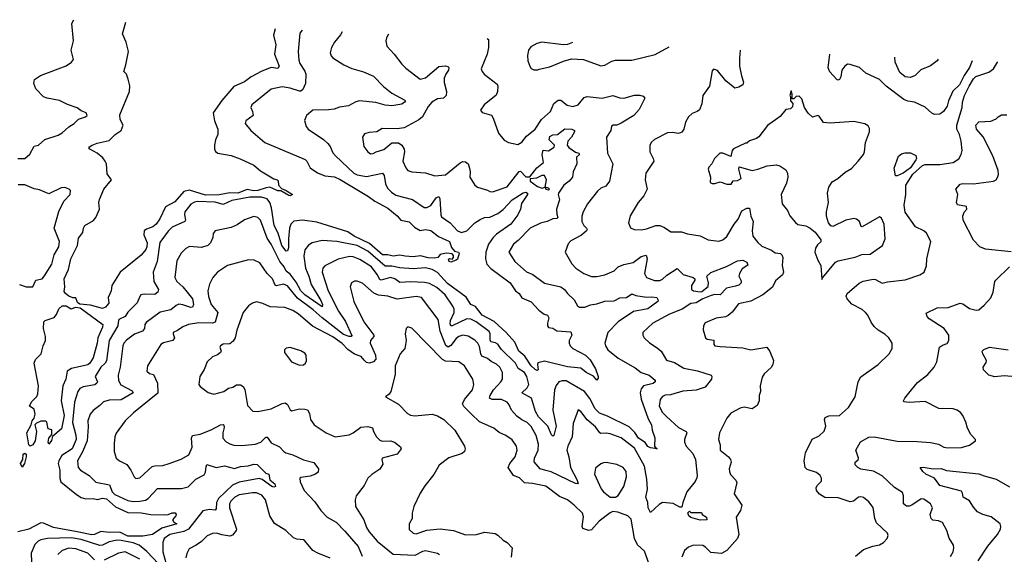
# Model space of a CAD drawing. Extents: x 1690054 to 1842981, y 782881 to 914114.
# Tile 668 of 693: x 1813957 to 1821306, y 904437 to 908432. Entities that reach past the tile are written whole.
import ezdxf

# ---------------------------------------------------------------- set-up
doc = ezdxf.new("R2010")
doc.units = 0

msp = doc.modelspace()

# ---------------------------------------------------------------- linework, layer by layer
at = {"layer": '0CON10XD'}
for points in [[(1813942.5, 907395), (1813994.6, 907395.4), (1814032, 907428), (1814065, 907485.7), (1814096.6, 907493.4), (1814145, 907535.6), (1814245, 907569.4), (1814275, 907585.6), (1814325, 907631.2), (1814364.3, 907655.7), (1814395, 907687.5), (1814447.5, 907705), (1814460, 907715), (1814453.3, 907735), (1814415, 907751.4), (1814385, 907774.5), (1814315, 907798.5), (1814255, 907827.5), (1814162.5, 907845), (1814135, 907856), (1814078.8, 907915), (1814063.3, 907955), (1814067.5, 907985), (1814113.3, 908015), (1814303, 908087), (1814345, 908114), (1814360, 908135), (1814342.5, 908205), (1814358.9, 908275), (1814345.8, 908404.2), (1814360.9, 908432)], [(1815863.1, 908363.3), (1815851.2, 908315), (1815867.8, 908245), (1815860, 908175), (1815894, 908085), (1815885, 908066.7), (1815834, 908074), (1815765, 908046.7), (1815685, 908004.6), (1815635, 907966.5), (1815555, 907932.5), (1815465, 907828.1), (1815400, 907735), (1815410.5, 907675), (1815436.2, 907615), (1815435.9, 907574.1), (1815418.5, 907535), (1815411.8, 907495), (1815411.2, 907465), (1815418, 907448), (1815435.3, 907435.3), (1815535, 907416.1), (1815602.9, 907392.9), (1815705.5, 907345.5), (1815755, 907302.5), (1815855, 907242.5), (1815880, 907235), (1815887, 907227), (1815890, 907195), (1815910, 907170), (1815945, 907156.2), (1815992.5, 907125), (1815975, 907116.7), (1815965, 907118.8), (1815905, 907153.3), (1815885, 907153.3), (1815825, 907179.5), (1815795.6, 907175.6), (1815735, 907154.6), (1815705, 907153.3), (1815656.1, 907163.9), (1815585, 907136.8), (1815525, 907139.4), (1815446.6, 907123.4), (1815345, 907121.3), (1815225, 907158.3), (1815183, 907147), (1815115, 907071.6), (1815045, 907034), (1815002.7, 906945), (1814975, 906903.6), (1814950, 906885), (1814902.6, 906867.4), (1814886.7, 906855), (1814884.7, 906825), (1814908.1, 906765), (1814907.1, 906735), (1814899.6, 906715), (1814865, 906671.9), (1814707.5, 906545), (1814645.6, 906445), (1814640, 906405), (1814631.5, 906388.5), (1814617.5, 906355), (1814622, 906315), (1814598.8, 906285), (1814575, 906273.7), (1814485, 906298.5), (1814405, 906307.5), (1814389.4, 906319.4), (1814375, 906354), (1814355, 906354.4), (1814325, 906365.6), (1814298, 906385), (1814290, 906400), (1814294.4, 906435), (1814290, 906495), (1814320.4, 906565), (1814338.2, 906645), (1814388.1, 906745), (1814395, 906798.8), (1814427.8, 906842.2), (1814432.9, 906875), (1814443.5, 906895), (1814507.6, 906932.4), (1814525.7, 906954.3), (1814553.2, 907015), (1814546.9, 907065), (1814551.8, 907088.2), (1814585, 907164.6), (1814642, 907235), (1814609.7, 907279.7), (1814604.4, 907354.4), (1814595.5, 907375.5), (1814578.9, 907398.9), (1814535, 907434.2), (1814480, 907465), (1814473.8, 907475), (1814479.3, 907480.7), (1814497.5, 907495), (1814535, 907510), (1814625, 907529.2), (1814670, 907575), (1814714.2, 907605), (1814728.8, 907645), (1814707.1, 907685), (1814705, 907720), (1814777.5, 907895), (1814778.3, 907938.3), (1814767, 907987), (1814753.3, 908025), (1814733.3, 908045), (1814750, 908095), (1814770, 908195), (1814752.5, 908265), (1814723.8, 908325), (1814750, 908414.2)], [(1816065.6, 908354), (1816048.9, 908331.1), (1816036.2, 908195), (1816040.8, 908129.2), (1816048, 908105), (1816086.3, 908046.3), (1816092, 908025), (1816091.5, 907955), (1816069.5, 907910.5), (1816055, 907898.6), (1816045, 907898.9), (1815975, 907921.2), (1815915, 907931.1), (1815835, 907911.9), (1815690, 907795), (1815681.4, 907775), (1815695.6, 907745), (1815700, 907715), (1815644.2, 907675), (1815640, 907655), (1815682.8, 907602.8), (1815786, 907515), (1816086.9, 907386.9), (1816100.6, 907375), (1816125, 907324.5), (1816178.8, 907288.8), (1816235, 907266.2), (1816307.7, 907257.7), (1816349, 907239), (1816560.3, 907110.3), (1816606.7, 907075), (1816705, 907023.9), (1816775, 906967.5), (1816802.8, 906932.8), (1816865, 906921.8), (1816902.6, 906882.6), (1816945, 906855.7), (1816987, 906863), (1817025, 906855.5), (1817082.3, 906812.3), (1817165, 906774.6), (1817179.8, 906729.8), (1817203, 906703), (1817232.5, 906695), (1817236, 906686), (1817225, 906643.3), (1817215, 906634), (1817175, 906620), (1817163.3, 906625), (1817158.3, 906641.7), (1817165, 906647.5), (1817185, 906642.5), (1817196, 906654), (1817195, 906670), (1817185, 906682.5), (1817143.8, 906686.2), (1817105, 906680), (1817095, 906677.5), (1817077.5, 906655), (1817055, 906650.8), (1817005, 906652.5), (1816947.6, 906667.6), (1816895, 906660.8), (1816835.2, 906665.2), (1816795, 906672.6), (1816745, 906664.7), (1816705, 906674.7), (1816665, 906675.9), (1816568.7, 906758.7), (1816452.8, 906815), (1816405, 906847.8), (1816175, 906918.3), (1816066.8, 906933.2), (1816004.2, 906925.8), (1815980.3, 906905), (1815970.3, 906875), (1815962.8, 906795), (1815963.8, 906726.2), (1815956.4, 906703.6), (1815945, 906701.4), (1815913.8, 906745), (1815885.9, 906835.9), (1815855.7, 906895), (1815837.6, 907025), (1815823.6, 907065), (1815804.1, 907094.1), (1815763.1, 907106.9), (1815675, 907104.8), (1815539.5, 907080.5), (1815475, 907051.2), (1815415, 907067.2), (1815285, 907073.8), (1815261, 907069), (1815235, 907054.6), (1815190.8, 906995), (1815186.1, 906975), (1815194.4, 906935), (1815190, 906925), (1815095, 906882.1), (1815065, 906852.2), (1815003.6, 906766.4), (1814982.4, 906625), (1814952.7, 906545), (1814957.7, 906475), (1814992.2, 906415), (1814988.6, 906395), (1814965, 906379.5), (1814885, 906380.8), (1814862, 906375), (1814850.2, 906359.8), (1814834.5, 906315.5), (1814765, 906246.2), (1814744.8, 906215.2), (1814701.4, 906195), (1814694, 906186), (1814688.7, 906145), (1814624.3, 906035), (1814606, 905884), (1814595.6, 905864.4), (1814562.8, 905835), (1814520, 905765), (1814537, 905727), (1814532.5, 905715), (1814516.9, 905703.1), (1814430.5, 905689.5), (1814405, 905676.4), (1814391.2, 905655), (1814365.3, 905575), (1814352.5, 905422.5), (1814377.4, 905327.4), (1814378.7, 905295), (1814349.1, 905225), (1814270.7, 905175), (1814249.3, 905135), (1814245.6, 905115), (1814256.2, 905066.2), (1814257, 905005), (1814265, 904979.5), (1814381.5, 904885), (1814415, 904861.5), (1814451.9, 904851.9), (1814505, 904853.5), (1814538, 904848), (1814575, 904855.8), (1814605, 904852.5), (1814671.2, 904791.2), (1814765, 904749.3), (1814865, 904747.2), (1814935, 904734.4), (1815035, 904732.5), (1815066, 904734), (1815095, 904747.5), (1815116.5, 904746.5), (1815124.2, 904735), (1815121.4, 904725), (1815096.7, 904695), (1815108.3, 904678.3), (1815130, 904665), (1815017.3, 904632.7), (1814948.8, 904585), (1814876.4, 904573.6), (1814765, 904573.1), (1814705, 904602.9), (1814625, 904599.3), (1814561.9, 904608.1), (1814514.8, 904585.2), (1814495, 904582.2), (1814385.4, 904605), (1814208.6, 904638.6), (1814135, 904670.4), (1814115, 904672.6), (1814025, 904626.1), (1813944.5, 904605.5)], [(1816364.6, 908340.3), (1816351.4, 908318.6), (1816307.1, 908265), (1816284, 908225), (1816274, 908185), (1816281.7, 908161.7), (1816295, 908146.2), (1816376.7, 908095), (1816435, 908068), (1816523.3, 908043.3), (1816598.7, 908008.7), (1816673.3, 907933.3), (1816735, 907883.1), (1816831.1, 907831.1), (1816836.2, 907825), (1816830, 907815), (1816808.1, 907801.9), (1816735, 907787.5), (1816685, 907792), (1816615, 907812.8), (1816493.7, 907826.3), (1816465, 907817.8), (1816411.7, 907788.3), (1816345, 907777.3), (1816305, 907763.8), (1816262.8, 907757.2), (1816145, 907756.7), (1816096.7, 907715), (1816082.3, 907677.7), (1816096, 907635), (1816110, 907615), (1816225, 907535.7), (1816256.9, 907506.9), (1816275.6, 907485), (1816295, 907438), (1816315, 907414.2), (1816451.1, 907285), (1816475, 907272.5), (1816545, 907260.9), (1816665, 907284.3), (1816677.6, 907267.6), (1816686.7, 907205), (1816702.7, 907172.7), (1816732.2, 907142.2), (1816765, 907120.5), (1816889.6, 907089.6), (1816975, 907029.1), (1816995, 907029.6), (1817025, 907044.6), (1817065, 907100.4), (1817085, 907111.1), (1817093.6, 907095), (1817099.6, 906975), (1817105, 906959.2), (1817169.1, 906915), (1817225, 906854.5), (1817255, 906842), (1817295, 906855.4), (1817354.8, 906915.2), (1817395, 906940), (1817425, 906952.7), (1817465, 906956), (1817525.2, 906984.8), (1817565.9, 907014.1), (1817631.8, 907085), (1817715, 907138.2), (1817735, 907144.2), (1817746.6, 907136.6), (1817746.9, 907125), (1817701.1, 907058.9), (1817694.4, 907015), (1817675.4, 906975), (1817623.4, 906905), (1817515, 906829.3), (1817490.9, 906805), (1817456.4, 906753.6), (1817436.4, 906695), (1817433.9, 906645), (1817443.8, 906605), (1817473.9, 906573.9), (1817617.3, 906465), (1817656.5, 906406.5), (1817685.7, 906385.7), (1817704.1, 906354.1), (1817775, 906322.9), (1817831.7, 906261.7), (1817872.3, 906232.3), (1817897.5, 906225), (1817906.7, 906205), (1817896.2, 906163.8), (1817896.2, 906145), (1817903.2, 906133.2), (1817935, 906128), (1817966.2, 906106.2), (1818069.3, 906099.3), (1818078, 906075), (1818058.9, 906035), (1818057.5, 906015), (1818064.4, 905995), (1818086, 905976), (1818179.2, 905925), (1818215, 905890), (1818255, 905823.8), (1818275, 905766.7), (1818273.9, 905753.9), (1818265, 905738), (1818239.1, 905769.1), (1818185, 905795.8), (1818145, 905828.5), (1818045, 905837.1), (1817875, 905881.5), (1817825, 905868.8), (1817820.6, 905855), (1817827.5, 905815), (1817818.6, 905811.4), (1817805, 905817.3), (1817774.4, 905845), (1817726.9, 905916.9), (1817683.1, 905955), (1817651.5, 906021.5), (1817588.9, 906095), (1817497.5, 906177.5), (1817409.3, 906225), (1817358, 906288), (1817324.4, 906305), (1817288.7, 906358.7), (1817150.3, 906460.3), (1817075, 906542.8), (1817035, 906565.2), (1816985, 906579), (1816895, 906570.3), (1816795, 906578.1), (1816735, 906589.8), (1816685, 906589.2), (1816555, 906702), (1816475, 906745.6), (1816324.7, 906775.3), (1816215, 906782.7), (1816140, 906765), (1816112.2, 906747.8), (1816085, 906711.2), (1816077.3, 906665), (1816090.4, 906575), (1816116.2, 906515), (1816133.3, 906453.3), (1816205, 906333.1), (1816215.9, 906305), (1816215, 906287.5), (1816085, 906376.8), (1816054.9, 906404.9), (1816021.7, 906471.7), (1815975, 906529.7), (1815945, 906553.8), (1815931.4, 906585), (1815897.5, 906625), (1815835, 906755.6), (1815805, 906800), (1815755, 906934.3), (1815734, 906955), (1815705, 906961.5), (1815635, 906936.9), (1815580.3, 906899.7), (1815535, 906878.6), (1815415.6, 906854.4), (1815401.4, 906835), (1815397.8, 906805), (1815381.5, 906765), (1815360.8, 906745), (1815315, 906730.7), (1815225, 906736.5), (1815197.4, 906722.6), (1815161.5, 906688.5), (1815130.9, 906629.1), (1815114.5, 906505), (1815129.5, 906475), (1815175, 906434.6), (1815207.5, 906395), (1815246, 906345), (1815255.4, 906305), (1815246.9, 906283.1), (1815235, 906280.9), (1815175, 906302.4), (1815145, 906305.2), (1815125, 906297.2), (1815085, 906264.2), (1815005, 906246.6), (1814900.2, 906169.8), (1814891.6, 906155), (1814888.5, 906125), (1814874.4, 906105), (1814815, 906082.1), (1814755, 906038.1), (1814735, 906015.7), (1814727.3, 905995), (1814706.2, 905835), (1814692.5, 905775), (1814694.6, 905735), (1814713.2, 905703.2), (1814797.6, 905657.6), (1814802.9, 905645), (1814715, 905591.5), (1814625, 905589.6), (1814582.3, 905577.7), (1814555, 905548.6), (1814505, 905511.4), (1814483.3, 905485), (1814466.2, 905435), (1814469.3, 905389.3), (1814461.8, 905285), (1814426.4, 905203.6), (1814387.8, 905135), (1814394.4, 905085), (1814412, 905065), (1814475, 905027.1), (1814525, 904975.5), (1814626.4, 904956.4), (1814646.9, 904905), (1814667.1, 904885), (1814765, 904839.2), (1814805, 904830.8), (1814855, 904833.4), (1814897, 904843), (1814915, 904853.2), (1814985, 904929.1), (1815165, 904929.2), (1815215, 904942.5), (1815272.1, 904997.9), (1815335, 905031.8), (1815345, 905050), (1815348.2, 905091.8), (1815355, 905107.1), (1815423.4, 905086.6), (1815485, 905099.5), (1815561.2, 905078.8), (1815605, 905093.9), (1815661.6, 905098.4), (1815705, 905111.3), (1815728.5, 905108.5), (1815794.6, 905044.6), (1815816.7, 905035), (1815824, 904995), (1815862.5, 904965), (1815866.4, 904945), (1815855, 904940), (1815838, 904945), (1815765.8, 904995.8), (1815745, 905002.5), (1815595, 904975.6), (1815546.3, 904953.7), (1815441.3, 904855), (1815426, 904825), (1815422.4, 904777.6), (1815415, 904766.5), (1815375, 904771.4), (1815325, 904762.7), (1815216, 904624), (1815181.9, 904608.1), (1815076.9, 904585), (1815036.5, 904555), (1815026.1, 904525), (1815024.7, 904455), (1815051.6, 904365)], [(1816710.6, 908324.5), (1816694.4, 908295.6), (1816690, 908275), (1816696.2, 908235), (1816752, 908175), (1816808.7, 908098.7), (1816838.7, 908068.7), (1816945, 907988), (1816985, 907998.1), (1817085, 908082.9), (1817135, 908086.9), (1817153.1, 908083.1), (1817160, 908075), (1817158.2, 908055), (1817137.1, 908025), (1817126.2, 907995), (1817125, 907962.5), (1817142.2, 907895), (1817140, 907865), (1817120, 907845), (1817075, 907840.4), (1817033.5, 907815), (1817005, 907782.5), (1816964, 907706), (1816936.2, 907683.8), (1816825.5, 907624.5), (1816775, 907616.5), (1816661.7, 907618.3), (1816622.5, 907595), (1816565, 907589.4), (1816531.3, 907578.7), (1816516, 907555), (1816522.3, 907502.3), (1816526.2, 907485), (1816555, 907443.8), (1816575, 907428.8), (1816595, 907431.2), (1816617.5, 907445), (1816675, 907461.1), (1816735, 907510.6), (1816785, 907510.6), (1816810, 907495), (1816827.5, 907465), (1816829.2, 907445), (1816815.8, 907375), (1816838, 907325), (1816855, 907306.2), (1816885, 907294.2), (1816985, 907286.7), (1817056.3, 907266.3), (1817135, 907273.8), (1817245, 907363.5), (1817265, 907372.2), (1817285, 907370), (1817304, 907355), (1817313.6, 907323.6), (1817318.9, 907295), (1817316.1, 907256.1), (1817353.8, 907195), (1817375, 907181.2), (1817448.1, 907158.1), (1817465, 907148), (1817485, 907146), (1817595, 907182.3), (1817685, 907297.5), (1817695, 907300), (1817735, 907258.1), (1817763.3, 907256.7), (1817816.7, 907325), (1817865.7, 907364.3), (1817856.7, 907425), (1817863.3, 907456.7), (1817905, 907452.5), (1817945, 907480), (1817947.5, 907495), (1817910, 907535), (1817915, 907558.8), (1817935, 907571.2), (1817970, 907575), (1818025, 907616.5), (1818077.5, 907615), (1818097.5, 907605), (1818098.8, 907595), (1818075, 907554), (1818047.5, 907525), (1818044.2, 907494.2), (1818055.7, 907475.7), (1818105, 907441.2), (1818130, 907435), (1818136.4, 907423.6), (1818113.3, 907405), (1818116, 907355), (1818086.7, 907295), (1818082.5, 907255), (1818058, 907225), (1818018, 907195), (1817978.8, 907135), (1817976, 907125), (1817985.6, 907085), (1817963.2, 907015), (1817965, 906980), (1817972.5, 906955), (1817965, 906946.7), (1817935, 906942.8), (1817895, 906922.8), (1817845, 906910.9), (1817767.5, 906875), (1817677.3, 906782.7), (1817641.9, 906755), (1817608, 906695), (1817652.5, 906625), (1817738.8, 906548.8), (1817787.5, 906527.5), (1817875, 906462.1), (1817996.2, 906436.2), (1818024.4, 906415), (1818045.5, 906385), (1818095, 906339.2), (1818120, 906295), (1818135, 906283.3), (1818174.5, 906284.5), (1818218.1, 906301.9), (1818265, 906308.8), (1818325, 906328.6), (1818395, 906331.5), (1818435, 906354.6), (1818485, 906356.5), (1818525, 906382.5), (1818555, 906370.7), (1818635, 906358.9), (1818675, 906361.2), (1818712.5, 906355), (1818722.9, 906335), (1818718.9, 906325), (1818645, 906270.5), (1818538.2, 906251.8), (1818424.7, 906175.3), (1818347.5, 906095), (1818324.4, 906015), (1818328.9, 905995), (1818346.7, 905965), (1818422.7, 905902.7), (1818550.1, 905830.1), (1818595, 905795.4), (1818655, 905776.9), (1818699.3, 905739.3), (1818700, 905725), (1818686.1, 905713.9), (1818613.1, 905696.9), (1818595.3, 905674.7), (1818587.1, 905645), (1818596.5, 905596.5), (1818648.9, 905448.9), (1818671.9, 905405), (1818677.1, 905365), (1818696.4, 905306.4), (1818695.6, 905245.6), (1818707, 905227), (1818715.8, 905224.2), (1818665, 905233.1), (1818645, 905243.1), (1818625, 905271.8), (1818575.8, 905305.8), (1818547.4, 905347.4), (1818505, 905388.7), (1818345, 905469.1), (1818285, 905492.3), (1818251.2, 905525), (1818212.4, 905602.4), (1818172.9, 905655), (1818035, 905734.7), (1818005, 905734.6), (1817981.9, 905725), (1817961.5, 905698.5), (1817949.2, 905665), (1817937.2, 905515), (1817961, 905395), (1817944.3, 905325.7), (1817935, 905320), (1817925, 905329.2), (1817897.8, 905395), (1817829.6, 905465), (1817806.9, 905505), (1817776, 905605), (1817704, 905645), (1817745, 905680.9), (1817756.5, 905705), (1817742.2, 905765), (1817724.8, 905794.8), (1817676.4, 905825), (1817657.1, 905865), (1817549.7, 905969.7), (1817525, 906008.2), (1817508.3, 906018.3), (1817474, 906024), (1817468.9, 906038.9), (1817469.7, 906085), (1817461.7, 906101.7), (1817365, 906174.2), (1817325, 906193.8), (1817295, 906195.7), (1817185, 906143.3), (1817174.1, 906144.1), (1817169.1, 906159.1), (1817173.4, 906185), (1817199.2, 906245), (1817199, 906269), (1817190.8, 906290.8), (1817132.3, 906375), (1817069.9, 906429.9), (1817015, 906460), (1816978.8, 906468.8), (1816875, 906473.3), (1816795, 906467.8), (1816756.7, 906495), (1816725, 906506.7), (1816655, 906486), (1816645, 906491.8), (1816625, 906529.2), (1816583.2, 906585), (1816495, 906640), (1816445, 906658.8), (1816418.2, 906661.8), (1816335, 906642.7), (1816235, 906593.1), (1816218.9, 906575), (1816215.5, 906545), (1816259.3, 906405), (1816337.4, 906255), (1816387.8, 906177.8), (1816437.3, 906072.7), (1816430, 906065), (1816415.9, 906064.1), (1816375, 906079.8), (1816213.5, 906205), (1816147, 906265), (1816031, 906351), (1815955, 906443.3), (1815925, 906455.8), (1815875, 906443.6), (1815865, 906448.1), (1815844.7, 906494.7), (1815803.5, 906535), (1815750, 906615), (1815706.1, 906636.1), (1815665, 906638.2), (1815508.8, 906595), (1815433.8, 906546.2), (1815397.5, 906505), (1815373.1, 906455), (1815361.1, 906405), (1815365.7, 906364.3), (1815386.5, 906305), (1815436.5, 906245), (1815415, 906172.7), (1815395, 906164.2), (1815295, 906166.7), (1815216.3, 906153.7), (1815175, 906136.9), (1815135, 906110), (1815103.8, 906095), (1815101.4, 906085), (1815111.4, 906055), (1815099.2, 906035), (1815031.4, 906018.6), (1815010, 906005), (1814910.5, 905845), (1814905.6, 905805), (1814925, 905788.1), (1814955, 905781.2), (1814985.4, 905715.4), (1814989.1, 905640.9), (1814807.8, 905495), (1814745, 905435.6), (1814676.4, 905343.6), (1814666.9, 905315), (1814662.7, 905262.7), (1814662.5, 905205), (1814676.8, 905156.8), (1814701.2, 905135), (1814758, 905108), (1814786.9, 905066.9), (1814812, 905015), (1814825, 905004), (1814855, 905008), (1814945, 905092.5), (1814965, 905098.9), (1815025, 905100), (1815073.3, 905115), (1815162.6, 905147.4), (1815219.3, 905180.7), (1815243.3, 905236.7), (1815239.6, 905305), (1815247.5, 905325), (1815305, 905336.2), (1815385, 905367.5), (1815455, 905405.6), (1815475, 905407.5), (1815482, 905402), (1815484.2, 905385), (1815472.9, 905345), (1815472.5, 905305), (1815498.5, 905278.5), (1815525, 905263.3), (1815555, 905253.3), (1815615, 905250.4), (1815715, 905259.6), (1815757.5, 905275), (1815795, 905312.9), (1815805, 905312.5), (1815835, 905270), (1815895, 905241.2), (1815927.5, 905205), (1815944, 905195), (1815995, 905179.6), (1816075, 905143.6), (1816152.6, 905122.6), (1816187.5, 905075), (1816185, 905050), (1816166, 905035), (1816125, 905020.7), (1816055, 905012), (1816048, 905005), (1816051.4, 904978.6), (1816079.4, 904915), (1816160.6, 904830.6), (1816204.4, 904765), (1816250.9, 904715), (1816318.3, 904678.3), (1816385, 904610.7), (1816484.3, 904495), (1816513.3, 904423.3)], [(1817446.3, 908290.8), (1817455.7, 908285), (1817456.2, 908225), (1817445.6, 908175), (1817402, 908065), (1817408, 908045), (1817424.2, 908025), (1817521.1, 907951.1), (1817526.9, 907935), (1817524.4, 907895), (1817512.9, 907867.1), (1817423.3, 907795), (1817397.5, 907755), (1817408.3, 907738.3), (1817478.3, 907718.3), (1817490, 907695), (1817530, 907585), (1817571.8, 907531.8), (1817605, 907514), (1817675, 907499.2), (1817705, 907515.7), (1817739.6, 907560.4), (1817805, 907613.6), (1817852.5, 907685), (1817919.6, 907745), (1817943.4, 907806.6), (1817975, 907831.5), (1817995, 907831.1), (1818043.2, 907793.2), (1818085, 907782.7), (1818125, 907796.9), (1818170.6, 907849.4), (1818192.9, 907857.1), (1818305, 907846.4), (1818385, 907864.4), (1818435, 907846.9), (1818465, 907845.6), (1818545, 907866.9), (1818585, 907868.6), (1818611.2, 907861.2), (1818623.8, 907845), (1818579.5, 907760.5), (1818540, 907715), (1818445, 907659.1), (1818415, 907644.4), (1818385.8, 907644.2), (1818375, 907636), (1818368, 907605), (1818336, 907555), (1818344.5, 907435), (1818383.1, 907355), (1818360, 907225), (1818332.2, 907187.8), (1818295, 907174.2), (1818268.3, 907151.7), (1818195.6, 907055), (1818163.7, 906996.3), (1818153, 906963), (1818152.2, 906925), (1818166.9, 906895), (1818186.9, 906875), (1818191.9, 906865), (1818188.6, 906855), (1818149.3, 906820.7), (1818070.3, 906779.7), (1818051.7, 906758.3), (1818027.5, 906695), (1818078.1, 906608.1), (1818108.8, 906575), (1818166.6, 906536.6), (1818225, 906512), (1818265, 906512.9), (1818325, 906525.7), (1818395, 906554.3), (1818425, 906584.4), (1818465, 906603.1), (1818535, 906616.7), (1818595, 906661.8), (1818632.9, 906672.9), (1818641.2, 906645), (1818621.5, 906535), (1818635.4, 906505.4), (1818695, 906482.9), (1818735, 906483.1), (1818755, 906493.6), (1818785.8, 906524.2), (1818865, 906574), (1818908.6, 906528.6), (1818984.7, 906504.7), (1818996.1, 906496.1), (1818995.5, 906485), (1818971.5, 906445), (1818972, 906415), (1818985.9, 906405.9), (1819035, 906398), (1819048.8, 906401.2), (1819095, 906437.5), (1819096.7, 906465), (1819085.8, 906515), (1819115, 906541.9), (1819231.9, 906588.1), (1819315, 906628.9), (1819355, 906635.4), (1819385, 906619.4), (1819391.7, 906598.3), (1819348.8, 906571.2), (1819328.5, 906535), (1819324.5, 906515), (1819340.9, 906480.9), (1819341.5, 906465), (1819325, 906447.9), (1819298.5, 906441.5), (1819233.3, 906426.7), (1819185, 906376.4), (1819145, 906378.4), (1819117.8, 906372.2), (1819055, 906346.9), (1819005, 906316), (1818965, 906310.5), (1818900.3, 906269.7), (1818807.4, 906232.6), (1818682, 906165), (1818608.8, 906095), (1818606.7, 906075), (1818616.7, 906055), (1818656.7, 906016.7), (1818715, 905980.8), (1818744, 905955), (1818785, 905887.5), (1818845, 905869.4), (1818915, 905828.5), (1819015, 905808), (1819118.8, 905775), (1819124, 905765), (1819120, 905745), (1819073.3, 905686.7), (1819005, 905664.7), (1818906.3, 905656.3), (1818815, 905630), (1818775, 905625.8), (1818754.2, 905615.8), (1818738.2, 905595), (1818730.9, 905545), (1818755, 905496.5), (1818785, 905466.2), (1818875, 905384.4), (1818932.5, 905355), (1818935.5, 905345), (1818919.4, 905295), (1818919.4, 905275), (1818931.1, 905245), (1818981.1, 905191.1), (1819000, 905145), (1819014.5, 905025), (1819011.7, 905008.3), (1818997.6, 904982.4), (1818935.4, 904905), (1818905.6, 904825), (1818900, 904790), (1818885, 904788.8), (1818835, 904816.7), (1818755, 904823.3), (1818729.8, 904810.2), (1818665, 904750), (1818647.5, 904785), (1818644.4, 904825), (1818629.5, 904865), (1818642.1, 904925), (1818638.8, 904998.8), (1818619.6, 905095), (1818545, 905230), (1818445, 905308.5), (1818365, 905337.9), (1818335, 905342.7), (1818295, 905339.6), (1818285.7, 905345), (1818255, 905389.1), (1818191.8, 905441.8), (1818145, 905503.3), (1818125, 905516.2), (1818088.6, 905415), (1818081.5, 905315), (1818047.9, 905245), (1818040.4, 905215), (1818056.8, 905165), (1818068.6, 905085), (1818115, 904997.1), (1818125.5, 904964.5), (1818105, 904965.6), (1817924, 905054), (1817882.9, 905062.9), (1817840.6, 905075), (1817797.8, 905127.8), (1817798.5, 905155), (1817826.7, 905215), (1817829.4, 905259.4), (1817812.1, 905325), (1817775, 905391.8), (1817745, 905422.1), (1817705, 905441.5), (1817668.4, 905468.4), (1817628.2, 905515), (1817611.1, 905555), (1817594.7, 905574.7), (1817554.1, 905594.1), (1817483.7, 905593.6), (1817463.9, 905603.9), (1817467.5, 905625), (1817493.3, 905666.7), (1817549.1, 905725), (1817560.5, 905745), (1817559.5, 905795), (1817540, 905835), (1817515, 905859.1), (1817475, 905876.7), (1817449.7, 905899.7), (1817406.9, 905916.9), (1817397.8, 905935), (1817389.6, 905989.6), (1817377.1, 906015), (1817355, 906036.4), (1817305, 906066.5), (1817265, 906074.5), (1817235, 906064.6), (1817215, 906049.2), (1817175, 905998.2), (1817155, 905983.9), (1817138.3, 905998.3), (1817117.7, 906047.7), (1817095.2, 906105), (1817081.5, 906191.5), (1816956.6, 906356.6), (1816915, 906363.5), (1816775, 906344.6), (1816705, 906365.4), (1816635, 906372.5), (1816599.7, 906389.7), (1816515, 906462.9), (1816475, 906478.6), (1816455, 906478), (1816434.4, 906465.6), (1816424.3, 906435), (1816450.9, 906325), (1816525.5, 906175), (1816600.8, 906075), (1816600.9, 906065), (1816575.4, 906035), (1816573.4, 906015), (1816611.8, 905925), (1816614.1, 905895), (1816598.1, 905875), (1816565, 905866.1), (1816545, 905870), (1816528.7, 905888.7), (1816505.9, 905915.9), (1816455, 905932.6), (1816405, 905966.9), (1816365, 906012.4), (1816295, 906063.3), (1816142.5, 906142.5), (1816035, 906234.6), (1815995, 906259.6), (1815935, 906281.5), (1815825.4, 906285.4), (1815772.1, 906312.1), (1815725, 906324), (1815695, 906314), (1815665, 906293.8), (1815625.8, 906244.2), (1815577, 906113), (1815565.4, 906055), (1815551.2, 906028.8), (1815525, 906010.5), (1815475, 906007.5), (1815455, 905996.2), (1815451.2, 905985), (1815460, 905955), (1815455.6, 905944.4), (1815432.4, 905927.6), (1815395, 905914), (1815356, 905875), (1815335, 905817.5), (1815301.2, 905765), (1815293.3, 905705), (1815305, 905690), (1815365, 905646.2), (1815405, 905634.2), (1815480, 905655), (1815515, 905679.2), (1815547.5, 905685), (1815575, 905702.5), (1815605, 905702.9), (1815625, 905692), (1815638, 905668), (1815658.1, 905548.1), (1815696.1, 905506.1), (1815735.7, 905504.3), (1815835, 905524.5), (1815915, 905564.4), (1815937.9, 905567.9), (1815955, 905556), (1815975, 905516.7), (1815985, 905509.2), (1816045, 905524.4), (1816085, 905522.9), (1816105, 905515.7), (1816120.3, 905490.3), (1816128, 905445), (1816153.8, 905405), (1816244.4, 905344.4), (1816312.5, 905315), (1816415, 905330.5), (1816445, 905344.4), (1816502.6, 905387.4), (1816555, 905392.9), (1816591.2, 905381.2), (1816598, 905355), (1816620.8, 905315), (1816645, 905290.8), (1816663.3, 905283.3), (1816725, 905284), (1816755, 905274), (1816799.5, 905239.5), (1816803.3, 905225), (1816773.3, 905185), (1816663.3, 905155), (1816660, 905145), (1816668.3, 905111.7), (1816645, 905072.5), (1816585.9, 905034.1), (1816556.7, 905005), (1816528.8, 904951.2), (1816467.5, 904875), (1816460, 904845), (1816463.8, 904795), (1816524.4, 904695), (1816546.4, 904636.4), (1816565.6, 904605), (1816625.8, 904535.8), (1816745, 904439.1), (1816908.3, 904431.7), (1816965, 904461.5), (1816985, 904465.4), (1817075, 904445.4), (1817090, 904435)], [(1818083.7, 908261.7), (1818045, 908246), (1818015, 908244), (1817855, 908264), (1817817.5, 908255), (1817771.5, 908228.5), (1817754.2, 908205), (1817746.2, 908165), (1817750, 908125), (1817763.8, 908085), (1817775, 908066.7), (1817795, 908056.2), (1817825, 908056.7), (1817835, 908063.3), (1817915, 908080.8), (1818015, 908122), (1818075, 908138.8), (1818165, 908133.8), (1818295, 908086.2), (1818325, 908092), (1818377.3, 908122.7), (1818405, 908130), (1818525, 908128.8), (1818698.7, 908171.3), (1818803.7, 908228.7)], [(1819334.9, 908204.4), (1819328.2, 908145), (1819330, 908085), (1819343.1, 908013.1), (1819358.9, 907965), (1819355.4, 907944.6), (1819325, 907926.9), (1819295, 907921.4), (1819226.2, 907976.2), (1819165, 908053.3), (1819135, 908063.3), (1819125, 908050), (1819105.8, 907934.2), (1819055.6, 907864.4), (1819047.9, 907802.1), (1819030.5, 907759.5), (1819013.9, 907746.1), (1818975, 907732), (1818949.2, 907705), (1818925.8, 907665), (1818913.1, 907615), (1818899.3, 907590.7), (1818875, 907581.9), (1818828.7, 907588.7), (1818793.1, 907586.9), (1818694.3, 907535.7), (1818672.3, 907517.7), (1818660, 907495), (1818660, 907445), (1818685.7, 907395), (1818689.2, 907375), (1818629.2, 907285), (1818625.8, 907235), (1818640.8, 907165), (1818614.2, 907115), (1818574.2, 907065), (1818512.7, 906967.3), (1818502, 906915), (1818515, 906877.5), (1818543.9, 906863.9), (1818595, 906862.5), (1818635, 906869.4), (1818705, 906894.4), (1818735, 906894.5), (1818770.2, 906880.2), (1818815.9, 906845.9), (1818897.1, 906847.1), (1818942.1, 906832.1), (1819036.9, 906816.9), (1819095, 906786.2), (1819175, 906775.8), (1819205, 906787.1), (1819235, 906812.9), (1819289.6, 906905), (1819318.2, 906941.8), (1819346.7, 907003.3), (1819385, 907022.9), (1819405, 907023.3), (1819414.6, 906965), (1819431.5, 906925), (1819423.1, 906855), (1819427.7, 906815), (1819465, 906767.5), (1819495, 906740.9), (1819568.9, 906708.9), (1819595, 906691.1), (1819634.5, 906684.5), (1819645, 906676), (1819652.2, 906655), (1819646.9, 906595), (1819657.5, 906545), (1819651.2, 906525), (1819598.6, 906481.4), (1819575, 906432.9), (1819503.3, 906375), (1819415, 906329.6), (1819322.2, 906307.8), (1819273.9, 906246.1), (1819245, 906221.9), (1819225, 906212.5), (1819155, 906202), (1819072.3, 906167.7), (1819061.2, 906145), (1819058, 906115), (1819076, 906055), (1819087.5, 906045), (1819136.9, 906036.9), (1819138.8, 906005), (1819145.8, 905995.8), (1819185, 905989.5), (1819355, 905979.1), (1819415, 905966.2), (1819534.1, 905984.1), (1819555, 905953.3), (1819581.9, 905885), (1819577.5, 905855), (1819566.7, 905833.3), (1819514.2, 905785), (1819499.1, 905760.9), (1819484.4, 905695), (1819486.9, 905655), (1819475.7, 905625), (1819476.9, 905585), (1819460.3, 905549.7), (1819425, 905524.2), (1819365, 905535.7), (1819335, 905530), (1819265, 905492), (1819233.8, 905455), (1819180.8, 905345), (1819172, 905295), (1819186, 905255), (1819184, 905215), (1819246.4, 905166.4), (1819262.9, 905145), (1819267.1, 905125), (1819251.9, 905075), (1819254.3, 905055), (1819262.8, 905032.8), (1819301.1, 904991.1), (1819308.6, 904975), (1819290.5, 904889.5), (1819345.6, 904805), (1819337.5, 904765), (1819304.4, 904715), (1819324.3, 904584.3), (1819314.5, 904555), (1819235.6, 904465), (1819195.4, 904444.6), (1819115, 904450.9), (1819075, 904491.4), (1819055, 904503.1), (1818985, 904504.4), (1818949.1, 904490.9), (1818920, 904465), (1818898.1, 904415)], [(1820195, 904424.2), (1820255, 904472.2), (1820325, 904498.5), (1820375, 904507.1), (1820405, 904525.6), (1820431.4, 904555), (1820438.8, 904578.8), (1820434, 904595), (1820351.7, 904671.7), (1820340, 904705), (1820326.9, 904786.9), (1820295, 904830.6), (1820255, 904860.6), (1820235, 904867.1), (1820216.7, 904863.3), (1820180, 904835), (1820155, 904830), (1820065, 904859.6), (1819965, 904862.2), (1819927, 904887), (1819904.2, 904915), (1819900.8, 904935), (1819908.7, 904951.3), (1819941.2, 904985), (1819941.2, 905005), (1819931.2, 905025), (1819905, 905047.5), (1819835, 905072), (1819818.8, 905085), (1819813.1, 905135), (1819821.9, 905195), (1819872.2, 905297.8), (1819925, 905323.5), (1819961.8, 905358.2), (1819972.5, 905395), (1819964.3, 905445), (1819969.4, 905460.6), (1819995, 905473.1), (1820076.2, 905473.8), (1820143.3, 905535), (1820193.3, 905615), (1820214.4, 905725), (1820235, 905764), (1820365, 905855.7), (1820445.8, 905935), (1820467.5, 905975), (1820467.5, 906015), (1820445, 906053.8), (1820415, 906083.3), (1820365, 906111.2), (1820335, 906138.8), (1820311.7, 906171.7), (1820288.1, 906225), (1820270.6, 906245), (1820245, 906266.5), (1820167.4, 906307.4), (1820132.5, 906345), (1820125.8, 906365), (1820132, 906385), (1820222.5, 906462.5), (1820253, 906477), (1820326.4, 906493.6), (1820345, 906491.2), (1820395, 906464), (1820435, 906474.3), (1820565, 906488.5), (1820675, 906525.6), (1820707.1, 906545), (1820725, 906592.5), (1820728.2, 906645), (1820757.8, 906775), (1820725.8, 906835.8), (1820704.1, 906854.1), (1820643.8, 906883.8), (1820565, 906992.5), (1820558.4, 907045), (1820570, 907125), (1820570.8, 907195), (1820622.5, 907277.5), (1820695, 907343.6), (1820715, 907350.6), (1820825, 907349.4), (1820924.4, 907365.6), (1820965, 907391.2), (1820984, 907425), (1820990, 907455), (1820984.3, 907524.3), (1820971.4, 907575), (1820951.5, 907615), (1820951.8, 907645), (1820991.2, 907775), (1820994.3, 907815), (1821008.1, 907865), (1821042.9, 907935), (1821075, 907990), (1821092.7, 908007.3), (1821189.5, 908040.5), (1821225, 908063.8), (1821254, 908115), (1821254.6, 908116.6)], [(1821065.3, 908125.3), (1821045.7, 908075), (1821006, 908015), (1820970, 907945), (1820921.7, 907898.3), (1820888, 907825), (1820878, 907785), (1820853, 907747), (1820823.4, 907726.6), (1820785, 907724.2), (1820763.8, 907733.8), (1820715, 907778.6), (1820635, 907814.4), (1820585, 907822.9), (1820556.1, 907836.1), (1820425, 907934.4), (1820375, 907984.3), (1820272.4, 908032.4), (1820225.6, 908075.6), (1820155, 908098), (1820135, 908098.8), (1820115, 908083.8), (1820093.5, 908055), (1820085.5, 908005), (1820075.8, 907985), (1820065, 907980), (1820055, 907985.8), (1820002.6, 908042.6), (1819991.8, 908071.8), (1820003.3, 908173.9)], [(1820812.6, 908136.8), (1820804.3, 908125), (1820753.8, 908086.2), (1820682.4, 908057.6), (1820641.2, 908015), (1820605, 907999.4), (1820565, 908005.6), (1820525, 908038.1), (1820490.9, 908115), (1820488, 908151.7)], [(1819945, 906490), (1819950, 906505), (1820045, 906621.2), (1820065, 906631.2), (1820192.4, 906657.6), (1820242.4, 906677.6), (1820305, 906680.6), (1820396, 906745), (1820415.7, 906794.3), (1820408.6, 906905), (1820388.3, 906948.3), (1820375, 906960), (1820245, 906884.2), (1820236.7, 906886.7), (1820224.2, 906924.2), (1820202, 906942), (1820185, 906946.2), (1820123.3, 906935), (1820027, 906887), (1820010.7, 906890.7), (1819994.2, 906914.2), (1819978, 906965), (1819978, 906995), (1819993.8, 907065), (1819986.2, 907135), (1819995, 907180), (1820020.5, 907219.5), (1820063.6, 907246.4), (1820117.7, 907292.3), (1820165, 907318.8), (1820216, 907375), (1820254.2, 907425), (1820261.9, 907445), (1820270.8, 907515), (1820300, 907595), (1820299.3, 907619.3), (1820289.3, 907639.3), (1820265, 907653.3), (1820181.7, 907671.7), (1820005, 907658), (1819955, 907664), (1819925, 907711.2), (1819915, 907716), (1819875, 907703.8), (1819842.3, 907732.3), (1819813.3, 907775), (1819795, 907840), (1819775, 907860), (1819753, 907857), (1819735, 907840), (1819721.7, 907841.7), (1819722.5, 907875), (1819715, 907900), (1819703.8, 907865), (1819710, 907855), (1819710, 907825), (1819727.5, 907805), (1819725, 907780), (1819710, 907765), (1819675, 907760), (1819631.7, 907708.3), (1819538.8, 907641.2), (1819474.1, 907555.9), (1819455, 907543.3), (1819403, 907527), (1819385, 907510), (1819375, 907510), (1819284.2, 907465.8), (1819273.8, 907455), (1819265, 907410), (1819205, 907433.8), (1819182.5, 907435), (1819143.3, 907395), (1819123.3, 907355), (1819100.8, 907329.2), (1819096.2, 907315), (1819112.5, 907255), (1819110, 907215), (1819125, 907207.5), (1819145, 907207.5), (1819185, 907220), (1819235, 907202), (1819265.9, 907204.1), (1819281.7, 907228.3), (1819315, 907230), (1819341.2, 907245), (1819323.8, 907316.2), (1819327.5, 907332.5), (1819424.2, 907305.8), (1819465, 907314.2), (1819535, 907340.8), (1819605, 907346.9), (1819629.1, 907339.1), (1819675, 907310), (1819687.5, 907285), (1819688.9, 907255), (1819679.1, 907210.9), (1819639.2, 907125), (1819648.8, 907055), (1819686.7, 907006.7), (1819705.7, 906965.7), (1819747, 906917), (1819765, 906902.5), (1819825, 906891.2), (1819856.7, 906875), (1819893.3, 906845), (1819936.1, 906786.1), (1819937, 906773), (1819910.5, 906749.5), (1819896.2, 906725), (1819892, 906695), (1819913.8, 906635), (1819937.5, 906595), (1819945, 906490)], [(1821357.6, 906697.6), (1821165, 906716.9), (1821121.9, 906735), (1821075.3, 906785.3), (1820999.2, 906935), (1820996.2, 906965), (1821006.4, 906993.6), (1821026.7, 907015), (1821022.5, 907035), (1820957.3, 907047.3), (1820948.9, 907065), (1820958.9, 907125), (1820944, 907165), (1820975, 907203.3), (1820995, 907208), (1821075, 907204.6), (1821224.7, 907225.3), (1821244.7, 907235.3), (1821255, 907252.5), (1821262, 907275), (1821260, 907305), (1821219.6, 907415), (1821147.8, 907557.8), (1821098.9, 907615), (1821093.8, 907645), (1821115, 907668.6), (1821205.7, 907674.3), (1821245, 907691.2), (1821258.8, 907705), (1821285, 907721.2), (1821325, 907720)], [(1820505, 907264.2), (1820492.5, 907265), (1820483, 907323), (1820515, 907412.5), (1820539.3, 907430.7), (1820565, 907436.2), (1820606.1, 907436.1), (1820645.9, 907415.9), (1820650, 907395), (1820645.8, 907385), (1820604.4, 907325), (1820550, 907285), (1820505, 907264.2)], [(1817905, 907160), (1817912.5, 907165), (1817905, 907172.5), (1817880, 907180), (1817889.5, 907235), (1817875, 907267.5), (1817855, 907267.5), (1817815, 907248), (1817766.4, 907243.6), (1817767.5, 907225), (1817820.9, 907185), (1817857.1, 907172.9), (1817880, 907180), (1817883.3, 907165), (1817905, 907160)], [(1813955, 906454.4), (1814005.6, 906435.6), (1814054.2, 906435.8), (1814078.8, 906485), (1814124.6, 906495.4), (1814142.7, 906517.3), (1814198.2, 906605), (1814215, 906674.2), (1814248.7, 906735), (1814255.4, 906775), (1814213.3, 906875), (1814249.2, 906999.2), (1814285.8, 907075), (1814333.3, 907125), (1814337.5, 907155), (1814327.5, 907165), (1814295, 907178.8), (1814266.1, 907176.1), (1814175, 907131.9), (1814105, 907160), (1814065, 907167.5), (1813995, 907198.5), (1813945, 907197.9)], [(1820905, 904422), (1820924.2, 904455), (1820930, 904485), (1820926, 904505), (1820895, 904556.7), (1820877.1, 904615), (1820845.4, 904675.4), (1820815, 904688.5), (1820773, 904693), (1820759.2, 904705), (1820753.1, 904735), (1820768.9, 904785), (1820754, 904815), (1820705, 904850), (1820685, 904852.9), (1820615, 904803.8), (1820595, 904796.5), (1820575, 904798.1), (1820554.2, 904815), (1820553.8, 904875), (1820545, 904899.4), (1820485, 904935.4), (1820395, 905024.4), (1820328.2, 905058.2), (1820234, 905074), (1820212, 905085), (1820193, 905107), (1820192.5, 905125), (1820215, 905142.5), (1820217.5, 905155), (1820196.7, 905215), (1820233, 905277), (1820295, 905311.8), (1820335, 905315.6), (1820505, 905281.9), (1820655, 905281.4), (1820755, 905271.5), (1820815, 905260), (1820855, 905238.6), (1820885, 905231.9), (1820985, 905234.2), (1821045, 905253.8), (1821090, 905285), (1821090, 905295), (1821055, 905333.3), (1821030.5, 905380.5), (1821018.8, 905425), (1820996, 905475), (1820977.7, 905497.7), (1820955, 905513.3), (1820925, 905523.8), (1820816.6, 905526.6), (1820715, 905578), (1820595, 905572.5), (1820556.7, 905576.7), (1820553.3, 905585), (1820562.5, 905605), (1820613.1, 905665), (1820658.9, 905721.1), (1820735, 905780), (1820782, 905835), (1820800.8, 905875), (1820822, 905985), (1820845, 906001.2), (1820878.8, 906011.2), (1820892, 906035), (1820890.8, 906075), (1820858, 906125), (1820745.7, 906195.7), (1820728.8, 906215), (1820721.2, 906238.8), (1820805, 906280), (1820887.4, 906282.6), (1820975, 906314.4), (1820995, 906309.2), (1821045, 906272.9), (1821095, 906262), (1821115.7, 906264.3), (1821155, 906298), (1821205.5, 906354.5), (1821223.6, 906396.4), (1821236, 906475), (1821243.2, 906486.8), (1821344.1, 906585.9)], [(1814035, 905244.4), (1814024.4, 905254.4), (1814011.4, 905345), (1814042, 905405), (1814050, 905435), (1814065.7, 905455), (1814072, 905485), (1814065, 905522.5), (1814030, 905545), (1814045, 905577.5), (1814084.2, 905615.8), (1814093, 905637), (1814096.8, 905696.8), (1814065.4, 905865), (1814075, 905891.9), (1814118.6, 905935), (1814131.4, 905995), (1814150, 906035), (1814149.4, 906065), (1814134.3, 906125), (1814137.5, 906175), (1814146.4, 906183.6), (1814215, 906207.8), (1814231.2, 906228.8), (1814249.2, 906270.9), (1814275, 906294.4), (1814305, 906293.1), (1814342.5, 906272.5), (1814375, 906283.1), (1814408.2, 906278.2), (1814577.1, 906155), (1814575.5, 906135), (1814540.9, 906055), (1814534.6, 906015), (1814505.3, 905905), (1814481.4, 905865), (1814465, 905853.3), (1814345, 905826.2), (1814312, 905805), (1814300.6, 905745), (1814279.5, 905695), (1814267.3, 905585), (1814288.2, 905475), (1814268.8, 905375), (1814203, 905317), (1814195, 905287.5), (1814175, 905260), (1814170, 905275), (1814173.8, 905305), (1814196.7, 905333.3), (1814198.3, 905368.3), (1814170, 905375), (1814160, 905425), (1814153.3, 905433.3), (1814115, 905432.5), (1814082.5, 905417.5), (1814071.2, 905405), (1814081.9, 905355), (1814073.5, 905285), (1814055, 905255.7), (1814035, 905244.4)], [(1818654.5, 904364.5), (1818621.1, 904461.1), (1818567.8, 904507.8), (1818545, 904556.2), (1818520.2, 904700.2), (1818495, 904725.6), (1818421.7, 904751.7), (1818385, 904756), (1818365, 904746), (1818283.1, 904685), (1818225, 904619.5), (1818205, 904615.6), (1818159.5, 904629.5), (1818155.7, 904645), (1818166.2, 904716.2), (1818158.6, 904745), (1818095.5, 904805.5), (1818045, 904844.2), (1817985, 904869.1), (1817885, 904945.5), (1817785, 904967.1), (1817725, 904970.8), (1817688.4, 905008.4), (1817643.5, 905025), (1817603.8, 905085), (1817616.2, 905115), (1817654.7, 905165.3), (1817670.6, 905215), (1817665.7, 905245), (1817633.6, 905293.6), (1817585, 905325.7), (1817535, 905348.1), (1817495, 905379.5), (1817387.9, 905427.9), (1817326.9, 905486.9), (1817272.1, 905542.1), (1817262.7, 905562.7), (1817276, 905595), (1817336.5, 905665), (1817347.1, 905705), (1817340, 905745), (1817276, 905845), (1817235.6, 905875.6), (1817135, 905881.5), (1817112, 905892), (1816885, 906126), (1816855, 906136.2), (1816841.2, 906125), (1816834.3, 906085.7), (1816841.2, 906035), (1816831.2, 905975), (1816797.5, 905935), (1816759.2, 905845), (1816760.3, 905779.7), (1816726.9, 905653.1), (1816715, 905633.3), (1816687.5, 905615), (1816785, 905558.8), (1816850.3, 905490.3), (1816875, 905477.1), (1816905, 905472.9), (1817035, 905483.3), (1817075, 905471.5), (1817123.8, 905445), (1817205.6, 905365.6), (1817275.8, 905245), (1817282, 905225), (1817276, 905205), (1817259.7, 905190.3), (1817161.1, 905158.9), (1817087.3, 905102.7), (1817047.6, 905032.4), (1816980.2, 904949.8), (1816945, 904893.3), (1816898, 904795), (1816886, 904745), (1816886, 904705), (1816864.2, 904665), (1816865, 904622.5), (1816893.3, 904595), (1816915, 904589.2), (1816995, 904618.1), (1817095, 904628.2), (1817195.4, 904615.4), (1817285, 904583.6), (1817365.3, 904584.7), (1817425, 904602.9), (1817505, 904592), (1817525, 904580.8), (1817565, 904542.9), (1817595.5, 904525.5), (1817632.5, 904485), (1817624.2, 904415)], [(1821474.7, 905755.3), (1821305, 905771.2), (1821235, 905762.2), (1821190, 905775), (1821151.2, 905815), (1821148, 905835), (1821169.8, 905870.2), (1821171.5, 905885), (1821145.6, 905935), (1821141.4, 905955), (1821152.1, 905967.9), (1821195.8, 905984.2), (1821335, 905964.4)], [(1816045, 905851.2), (1816075, 905853.3), (1816090, 905865), (1816097.5, 905882.5), (1816095.8, 905925), (1816085, 905941.2), (1816055, 905958.8), (1815975, 905983.3), (1815945, 905976.7), (1815932.5, 905965), (1815933.3, 905945), (1815986.7, 905875), (1816045, 905851.2)], [(1813975, 905087.5), (1813964.4, 905115), (1813980, 905145), (1813983.3, 905186.7), (1813995, 905193.8), (1814005.5, 905185.5), (1814006.4, 905165), (1813994.2, 905115), (1813975, 905087.5)], [(1818405, 904863.8), (1818423, 904877), (1818466, 904945), (1818485.8, 905015), (1818484, 905055), (1818461.2, 905085), (1818415, 905108), (1818335, 905124), (1818315, 905122), (1818295, 905113.8), (1818255, 905080), (1818246, 905035), (1818297.6, 904927.6), (1818315, 904904), (1818364.1, 904864.1), (1818405, 904863.8)], [(1821110.3, 904389.7), (1821182.8, 904497.2), (1821254.4, 904585), (1821276.4, 904625), (1821280.6, 904645), (1821275.5, 904665.5), (1821207.8, 904717.8), (1821145.4, 904735.4), (1821105.7, 904755.7), (1821075, 904788.8), (1821046.1, 904836.1), (1820999.2, 904865), (1820994.4, 904895), (1820985, 904909.4), (1820825, 904952.2), (1820785.7, 905005), (1820719.2, 905035), (1820697.1, 905055), (1820677.5, 905085), (1820700.7, 905089.3), (1820775, 905075.4), (1820835, 905077.9), (1820875, 905064.6), (1821115, 905038.9), (1821155, 905022.7), (1821245, 905000), (1821345, 904941.8)], [(1816275, 904409.5), (1816181.2, 904445), (1816146, 904465), (1816085, 904538), (1816074.3, 904544.3), (1816025, 904549.4), (1816000.7, 904560.7), (1815942.5, 904615), (1815857.7, 904667.7), (1815825.2, 904725), (1815792.9, 904845), (1815765, 904878.5), (1815725, 904895.9), (1815695, 904896.9), (1815595, 904882.8), (1815562.9, 904865), (1815532.7, 904835), (1815524.1, 904815), (1815523.2, 904785), (1815574.6, 904625), (1815573.3, 904615), (1815545, 904580.8), (1815525, 904573.9), (1815465, 904582.2), (1815425, 904594.6), (1815395, 904593.6), (1815355.3, 904574.7), (1815315, 904533.3), (1815273.4, 904506.6), (1815222.9, 904477.1), (1815203.9, 904443.9), (1815198.3, 904411.7)], [(1819035, 904692.9), (1818965, 904711.2), (1818950, 904725), (1818943, 904747), (1818955, 904760), (1818965, 904750), (1819045, 904750), (1819050, 904735), (1819083.6, 904713.6), (1819085, 904694), (1819035, 904692.9)], [(1814992.8, 904365), (1814905, 904459.3), (1814849.3, 904505), (1814803.9, 904523.9), (1814715, 904541.7), (1814685, 904542.1), (1814625, 904530.7), (1814575, 904505.3), (1814555, 904501.9), (1814415, 904547.6), (1814345, 904559.7), (1814165, 904556.6), (1814114, 904546), (1814094.3, 904535), (1814070.5, 904509.5), (1814042.1, 904445), (1814048.9, 904315)], [(1814515, 904395.6), (1814465, 904445.4), (1814375, 904478.2), (1814325, 904482.8), (1814275, 904466.9), (1814243.1, 904435)], [(1814855, 904401.4), (1814745, 904454.6), (1814695, 904446.7), (1814587.1, 904392.9)]]:
    msp.add_lwpolyline(points, dxfattribs=at)

doc.saveas('drawing.dxf')
